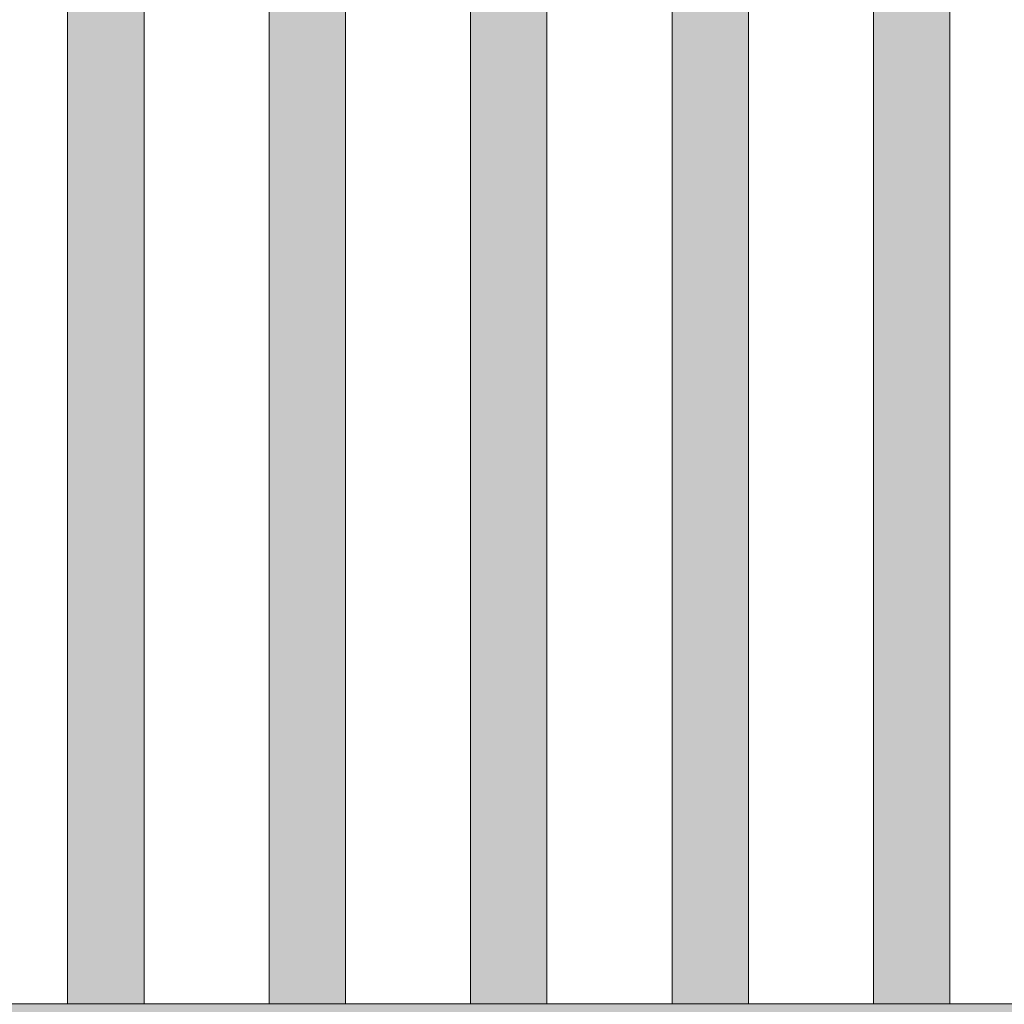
# Model space of a CAD drawing. Header units: millimetres. Extents: x 1567 to 2756, y -116 to 725.
# Tile 370 of 418: x 2556 to 2569, y 456 to 469. Entities that reach past the tile are written whole.
import ezdxf

# ---------------------------------------------------------------- set-up
doc = ezdxf.new("R2010")
doc.units = ezdxf.units.MM
doc.layers.add('Ech.1_50', color=7, linetype='Continuous')
doc.styles.add('tahoma-z-r', font='txt', dxfattribs={"width": 0.704918})
doc.dimstyles.new('ISO-25', dxfattribs={"dimtxt": 2.5, "dimasz": 2.5, "dimexe": 1.25, "dimexo": 0.625, "dimtad": 1, "dimtxsty": 'Standard', "dimcen": 2.5, "dimadec": 0, "dimazin": 0, "dimtfac": 1, "dimtmove": 0, "dimatfit": 3, "dimfxl": 1, "dimarcsym": 0})

# ---------------------------------------------------------------- blocks, each defined once
blk = doc.blocks.new('cw-dimension-symbol2')
at = {"color": 0, "linetype": 'Continuous', "lineweight": -2}
for p, q in [((-0.5, -0.5), (0.5, 0.5)), ((-1, 0), (1, 0))]:
    blk.add_line(p, q, dxfattribs=at)
blk = doc.blocks.new('*D227')
at = {"layer": 'Defpoints', "color": 0}
for p in [(2545.975, 541.286), (2727.696, 461.705), (2726.875, 459.881)]:
    blk.add_point(p, dxfattribs=at)
at = {"layer": 'Ech.1_50', "color": 0, "linetype": 'Continuous', "lineweight": -2}
for p, q in [((2545.975, 541.286), (2547.042, 543.657)), ((2547.343, 542.864), (2727.149, 461.951)), ((2726.875, 459.881), (2727.942, 462.252))]:
    blk.add_line(p, q, dxfattribs=at)
at = {"layer": 'Ech.1_50', "color": 0, "lineweight": -2, "xscale": 0.6000000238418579, "yscale": 0.6000000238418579, "zscale": 0.6000000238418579}
for p, rotation in [((2546.796, 543.11), 155.7722546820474), ((2727.696, 461.705), 335.7722546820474)]:
    blk.add_blockref('cw-dimension-symbol2', p, dxfattribs=dict(at, rotation=rotation))
at = {"layer": 'Ech.1_50', "color": 7, "linetype": 'Continuous', "lineweight": 5, "insert": (2638.169, 504.459), "char_height": 2.5, "attachment_point": 5, "rotation": 335.7723, "style": 'tahoma-z-r'}
blk.add_mtext('9919', dxfattribs=at)

msp = doc.modelspace()

# ---------------------------------------------------------------- hatches: boundary and pattern name
at = {"layer": 'Ech.1_50', "linetype": 'Continuous', "lineweight": 5, "true_color": 0xeaddd7, "transparency": 33554687}
for points in [[(2564.783, 456.299), (2565.783, 456.299), (2565.783, 480.713), (2564.783, 480.713), (2564.783, 456.299)], [(2567.416, 456.299), (2568.416, 456.299), (2568.416, 480.713), (2567.416, 480.713), (2567.416, 456.299)], [(2562.149, 456.299), (2563.149, 456.299), (2563.149, 479.949), (2562.149, 479.372), (2562.149, 456.299)], [(2559.516, 456.299), (2560.516, 456.299), (2560.516, 478.429), (2559.516, 477.851), (2559.516, 456.299)], [(2556.883, 456.299), (2557.883, 456.299), (2557.883, 476.908), (2556.883, 476.331), (2556.883, 456.299)]]:
    msp.add_hatch(color=254, dxfattribs=at).paths.add_polyline_path(points)
at = {"layer": 'Ech.1_50', "linetype": 'Continuous', "lineweight": 5, "true_color": 0xf3f3f3, "transparency": 33554687}
msp.add_hatch(color=7, dxfattribs=at).paths.add_polyline_path([(2634.249, 456.299), (2554.249, 456.299), (2554.249, 453.299), (2634.249, 453.299), (2634.249, 456.299)])

# ---------------------------------------------------------------- linework, layer by layer
at = {"layer": 'Ech.1_50', "color": 7, "linetype": 'Continuous', "lineweight": 5}
for points in [[(2564.783, 456.299), (2565.783, 456.299), (2565.783, 480.713), (2564.783, 480.713), (2564.783, 456.299)], [(2567.416, 456.299), (2568.416, 456.299), (2568.416, 480.713), (2567.416, 480.713), (2567.416, 456.299)], [(2562.149, 456.299), (2563.149, 456.299), (2563.149, 479.949), (2562.149, 479.372), (2562.149, 456.299)], [(2559.516, 456.299), (2560.516, 456.299), (2560.516, 478.429), (2559.516, 477.851), (2559.516, 456.299)], [(2556.883, 456.299), (2557.883, 456.299), (2557.883, 476.908), (2556.883, 476.331), (2556.883, 456.299)], [(2634.249, 456.299), (2554.249, 456.299), (2554.249, 453.299), (2634.249, 453.299), (2634.249, 456.299)]]:
    msp.add_lwpolyline(points, close=True, dxfattribs=at)

# ---------------------------------------------------------------- dimensions: what is measured, and where the dimension line sits
dim = msp.add_linear_dim(base=(2727.696, 461.705), p1=(2545.975, 541.286), p2=(2726.875, 459.881), angle=335.7723, text='9919', dimstyle='ISO-25', override={"dimtxt": 2.5, "dimasz": 0.6, "dimexe": 0.6, "dimexo": 0, "dimgap": 0, "dimdec": 0, "dimlfac": 1, "dimtxsty": 'tahoma-z-r', "dimblk": 'cw-dimension-symbol2', "dimclrt": 7, "dimtmove": 2}, dxfattribs=at)
dim.commit()
dim.dimension.update_dxf_attribs({"geometry": '*D227', "text_midpoint": (2638.169, 504.459), "dimtype": 161, "text_rotation": -24.2277})

doc.saveas('drawing.dxf')
